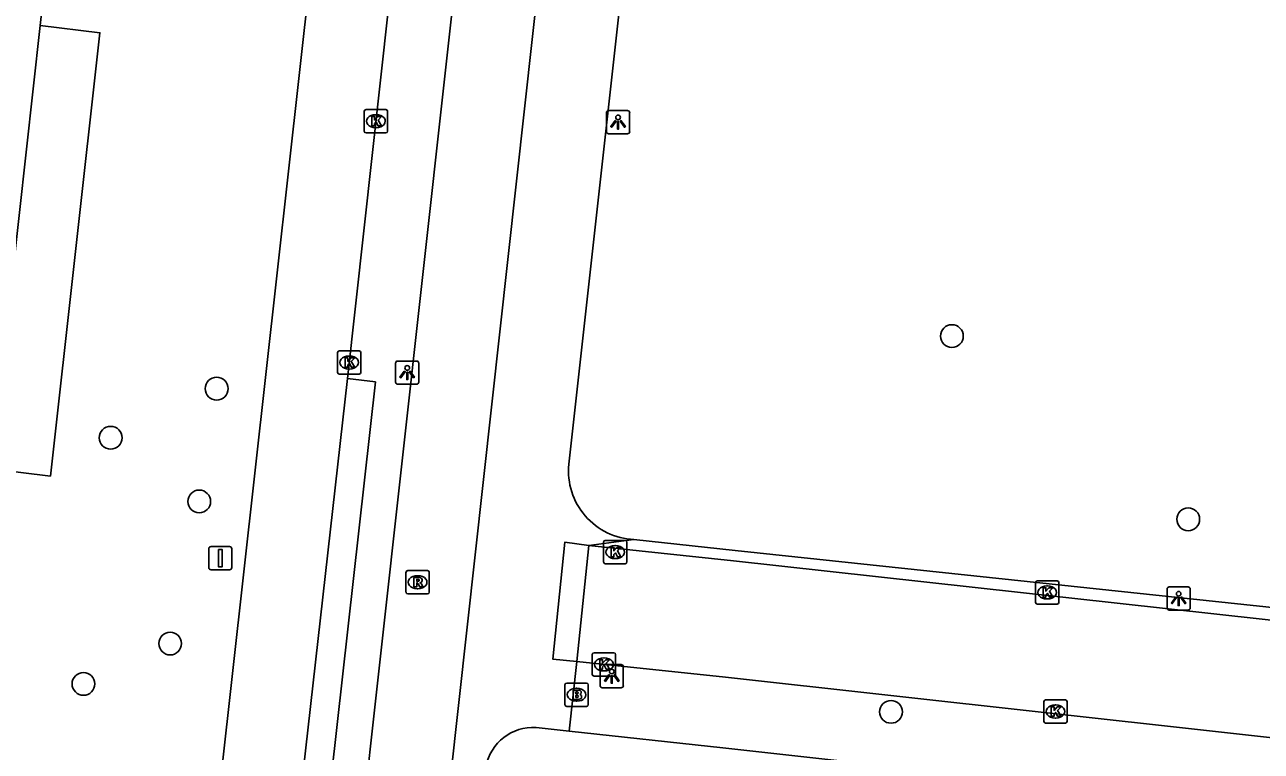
# Model space of a CAD drawing. Extents: x 161928 to 163055, y 386475 to 387428.
# Drawn here: x 162311.1 to 162364.3, y 387076.6 to 387107.8 of the extents above; entities that cross this region are included whole.
import ezdxf

# ---------------------------------------------------------------- set-up
doc = ezdxf.new("R2010")
doc.units = 0
for name, color, linetype in [('IMGEO_Boom', 7, 'Continuous'), ('IMGEO_Brandkraan', 7, 'Continuous'), ('IMGEO_Fietspad_gesloten', 7, 'Continuous'), ('IMGEO_Kolk', 7, 'Continuous'), ('IMGEO_Lichtpunt', 7, 'Continuous'), ('IMGEO_Parkeervlak_open', 7, 'Continuous'), ('IMGEO_Rijbaan_lokaal_open', 7, 'Continuous'), ('IMGEO_Rioolput', 7, 'Continuous'), ('IMGEO_Verkeersbordpaal', 7, 'Continuous'), ('IMGEO_Voetpad_open', 7, 'Continuous')]:
    doc.layers.add(name, color=color, linetype=linetype)

msp = doc.modelspace()

# ---------------------------------------------------------------- linework, layer by layer
at = {"layer": 'IMGEO_Boom'}
for centre in [(162350.966, 387094.474), (162319.385, 387092.216), (162314.832, 387090.108), (162318.638, 387087.373), (162361.117, 387086.607), (162317.389, 387081.273), (162313.665, 387079.54), (162348.351, 387078.34)]:
    msp.add_circle(centre, 0.489, dxfattribs=at)
at = {"layer": 'IMGEO_Brandkraan'}
for p, q in [((162334.346, 387078.65), (162334.346, 387079.502)), ((162334.421, 387079.576), (162335.273, 387079.576)), ((162334.834, 387079.356), (162334.859, 387079.356)), ((162335.347, 387079.502), (162335.347, 387078.65)), ((162335.273, 387078.576), (162334.421, 387078.576)), ((162334.857, 387078.796), (162334.832, 387078.796))]:
    msp.add_line(p, q, dxfattribs=at)
for points in [[(162334.346, 387078.65), (162334.346, 387079.502)], [(162334.421, 387079.576), (162335.273, 387079.576)], [(162334.694, 387079.276), (162334.694, 387078.876), (162334.907, 387078.876)], [(162334.925, 387079.276), (162334.694, 387079.276)], [(162334.873, 387079.195), (162334.819, 387079.195), (162334.819, 387079.119)], [(162334.819, 387079.119), (162334.872, 387079.119)], [(162335.347, 387079.502), (162335.347, 387078.65)], [(162335.273, 387078.576), (162334.421, 387078.576)], [(162334.881, 387079.043), (162334.819, 387079.043), (162334.819, 387078.962)], [(162334.819, 387078.962), (162334.881, 387078.962)]]:
    msp.add_lwpolyline(points, dxfattribs=at)
for centre, radius, start, end in [((162334.423, 387079.5), 0.0765, 91.552, 178.448), ((162334.423, 387079.5), 0.0765, 91.552, 178.448), ((162334.874, 387079.157), 0.0379, 267.8285, 90.9355), ((162334.929, 387079.131), 0.145, 59.4692, 91.5367), ((162334.954, 387079.178), 0.0922, 285.5137, 58.1501), ((162334.959, 387078.986), 0.105, 301.3115, 78.989), ((162335.271, 387079.5), 0.0765, 1.552, 88.448), ((162335.271, 387079.5), 0.0765, 1.552, 88.448), ((162334.423, 387078.652), 0.0765, 181.552, 268.448), ((162334.423, 387078.652), 0.0765, 181.552, 268.448), ((162334.882, 387079.002), 0.0404, 269.8759, 90.5077), ((162334.913, 387079.127), 0.251, 268.6676, 293.5347), ((162335.271, 387078.652), 0.0765, 271.552, 358.448), ((162335.271, 387078.652), 0.0765, 271.552, 358.448)]:
    msp.add_arc(centre, radius, start, end, dxfattribs=at)
for centre, major_axis, ratio, start_param, end_param in [((162334.833, 387079.076), (-0.387, 0.002), 0.722429, 4.712389, 7.853982), ((162334.858, 387079.076), (-0.39, 0.002), 0.717154, 1.570796, 4.712389)]:
    msp.add_ellipse(centre, major_axis=major_axis, ratio=ratio, start_param=start_param, end_param=end_param, dxfattribs=at)
at = {"layer": 'IMGEO_Fietspad_gesloten'}
for points in [[(162363.238, 387379.093), (162350.137, 387261.458), (162337.473, 387147.951), (162334.734, 387123.4), (162318.47, 386976.523)], [(162315.39, 386981.245), (162331.938, 387130.419)]]:
    msp.add_lwpolyline(points, dxfattribs=at)
at = {"layer": 'IMGEO_Kolk'}
for p, q in [((162325.727, 387103.273), (162325.727, 387104.125)), ((162325.802, 387104.199), (162326.654, 387104.199)), ((162326.728, 387104.125), (162326.728, 387103.273)), ((162326.215, 387103.979), (162326.24, 387103.979)), ((162326.654, 387103.199), (162325.802, 387103.199)), ((162326.238, 387103.419), (162326.213, 387103.419)), ((162324.578, 387092.912), (162324.578, 387093.764)), ((162324.653, 387093.838), (162325.505, 387093.838)), ((162325.066, 387093.618), (162325.091, 387093.618)), ((162325.579, 387093.764), (162325.579, 387092.912)), ((162325.089, 387093.058), (162325.064, 387093.058)), ((162325.505, 387092.838), (162324.653, 387092.838)), ((162336.004, 387084.774), (162336.004, 387085.626)), ((162336.079, 387085.7), (162336.931, 387085.7)), ((162336.492, 387085.48), (162336.517, 387085.48)), ((162337.005, 387085.626), (162337.005, 387084.774)), ((162336.515, 387084.92), (162336.49, 387084.92)), ((162336.931, 387084.7), (162336.079, 387084.7)), ((162354.559, 387083.039), (162354.559, 387083.891)), ((162354.634, 387083.965), (162355.486, 387083.965)), ((162355.56, 387083.891), (162355.56, 387083.039)), ((162355.047, 387083.745), (162355.072, 387083.745)), ((162355.486, 387082.965), (162354.634, 387082.965)), ((162355.07, 387083.185), (162355.045, 387083.185)), ((162335.521, 387079.948), (162335.521, 387080.8)), ((162335.596, 387080.874), (162336.448, 387080.874)), ((162336.009, 387080.654), (162336.034, 387080.654)), ((162336.522, 387080.8), (162336.522, 387079.948)), ((162336.448, 387079.874), (162335.596, 387079.874)), ((162336.032, 387080.094), (162336.007, 387080.094)), ((162354.914, 387077.928), (162354.914, 387078.78)), ((162354.989, 387078.854), (162355.841, 387078.854)), ((162355.402, 387078.634), (162355.427, 387078.634)), ((162355.915, 387078.78), (162355.915, 387077.928)), ((162355.425, 387078.074), (162355.4, 387078.074)), ((162355.841, 387077.854), (162354.989, 387077.854))]:
    msp.add_line(p, q, dxfattribs=at)
for points in [[(162325.727, 387103.273), (162325.727, 387104.125)], [(162325.802, 387104.199), (162326.654, 387104.199)], [(162326.728, 387104.125), (162326.728, 387103.273)], [(162326.048, 387103.899), (162326.171, 387103.899), (162326.171, 387103.748), (162326.301, 387103.899), (162326.465, 387103.899), (162326.319, 387103.748), (162326.472, 387103.499), (162326.32, 387103.499), (162326.235, 387103.663), (162326.171, 387103.596), (162326.171, 387103.499), (162326.048, 387103.499), (162326.048, 387103.899)], [(162326.654, 387103.199), (162325.802, 387103.199)], [(162324.578, 387092.912), (162324.578, 387093.764)], [(162324.653, 387093.838), (162325.505, 387093.838)], [(162324.899, 387093.538), (162325.022, 387093.538), (162325.022, 387093.387), (162325.152, 387093.538), (162325.316, 387093.538), (162325.17, 387093.387), (162325.323, 387093.138), (162325.171, 387093.138), (162325.086, 387093.302), (162325.022, 387093.235), (162325.022, 387093.138), (162324.899, 387093.138), (162324.899, 387093.538)], [(162325.579, 387093.764), (162325.579, 387092.912)], [(162325.505, 387092.838), (162324.653, 387092.838)], [(162336.004, 387084.774), (162336.004, 387085.626)], [(162336.079, 387085.7), (162336.931, 387085.7)], [(162337.005, 387085.626), (162337.005, 387084.774)], [(162336.325, 387085.4), (162336.448, 387085.4), (162336.448, 387085.249), (162336.578, 387085.4), (162336.742, 387085.4), (162336.596, 387085.249), (162336.749, 387085), (162336.597, 387085), (162336.512, 387085.164), (162336.448, 387085.097), (162336.448, 387085), (162336.325, 387085), (162336.325, 387085.4)], [(162336.931, 387084.7), (162336.079, 387084.7)], [(162354.559, 387083.039), (162354.559, 387083.891)], [(162354.634, 387083.965), (162355.486, 387083.965)], [(162355.56, 387083.891), (162355.56, 387083.039)], [(162354.88, 387083.665), (162355.003, 387083.665), (162355.003, 387083.514), (162355.133, 387083.665), (162355.297, 387083.665), (162355.151, 387083.514), (162355.304, 387083.265), (162355.152, 387083.265), (162355.067, 387083.429), (162355.003, 387083.362), (162355.003, 387083.265), (162354.88, 387083.265), (162354.88, 387083.665)], [(162355.486, 387082.965), (162354.634, 387082.965)], [(162335.521, 387079.948), (162335.521, 387080.8)], [(162335.596, 387080.874), (162336.448, 387080.874)], [(162336.522, 387080.8), (162336.522, 387079.948)], [(162335.842, 387080.574), (162335.965, 387080.574), (162335.965, 387080.423), (162336.095, 387080.574), (162336.259, 387080.574), (162336.113, 387080.423), (162336.266, 387080.174), (162336.114, 387080.174), (162336.029, 387080.338), (162335.965, 387080.271), (162335.965, 387080.174), (162335.842, 387080.174), (162335.842, 387080.574)], [(162336.448, 387079.874), (162335.596, 387079.874)], [(162354.914, 387077.928), (162354.914, 387078.78)], [(162354.989, 387078.854), (162355.841, 387078.854)], [(162355.235, 387078.554), (162355.358, 387078.554), (162355.358, 387078.403), (162355.488, 387078.554), (162355.652, 387078.554), (162355.506, 387078.403), (162355.659, 387078.154), (162355.507, 387078.154), (162355.422, 387078.318), (162355.358, 387078.251), (162355.358, 387078.154), (162355.235, 387078.154), (162355.235, 387078.554)], [(162355.915, 387078.78), (162355.915, 387077.928)], [(162355.841, 387077.854), (162354.989, 387077.854)]]:
    msp.add_lwpolyline(points, dxfattribs=at)
for centre, start, end in [((162325.804, 387104.123), 91.552, 178.448), ((162325.804, 387104.123), 91.552, 178.448), ((162326.652, 387104.123), 1.552, 88.448), ((162326.652, 387104.123), 1.552, 88.448), ((162325.804, 387103.275), 181.552, 268.448), ((162325.804, 387103.275), 181.552, 268.448), ((162326.652, 387103.275), 271.552, 358.448), ((162326.652, 387103.275), 271.552, 358.448), ((162324.655, 387093.762), 91.552, 178.448), ((162324.655, 387093.762), 91.552, 178.448), ((162325.503, 387093.762), 1.552, 88.448), ((162325.503, 387093.762), 1.552, 88.448), ((162324.655, 387092.914), 181.552, 268.448), ((162324.655, 387092.914), 181.552, 268.448), ((162325.503, 387092.914), 271.552, 358.448), ((162325.503, 387092.914), 271.552, 358.448), ((162336.081, 387085.624), 91.552, 178.448), ((162336.081, 387085.624), 91.552, 178.448), ((162336.929, 387085.624), 1.552, 88.448), ((162336.929, 387085.624), 1.552, 88.448), ((162336.081, 387084.776), 181.552, 268.448), ((162336.081, 387084.776), 181.552, 268.448), ((162336.929, 387084.776), 271.552, 358.448), ((162336.929, 387084.776), 271.552, 358.448), ((162354.636, 387083.889), 91.552, 178.448), ((162354.636, 387083.889), 91.552, 178.448), ((162355.484, 387083.889), 1.552, 88.448), ((162355.484, 387083.889), 1.552, 88.448), ((162354.636, 387083.041), 181.552, 268.448), ((162354.636, 387083.041), 181.552, 268.448), ((162355.484, 387083.041), 271.552, 358.448), ((162355.484, 387083.041), 271.552, 358.448), ((162335.598, 387080.798), 91.552, 178.448), ((162335.598, 387080.798), 91.552, 178.448), ((162336.446, 387080.798), 1.552, 88.448), ((162336.446, 387080.798), 1.552, 88.448), ((162335.598, 387079.95), 181.552, 268.448), ((162335.598, 387079.95), 181.552, 268.448), ((162336.446, 387079.95), 271.552, 358.448), ((162336.446, 387079.95), 271.552, 358.448), ((162354.991, 387078.778), 91.552, 178.448), ((162354.991, 387078.778), 91.552, 178.448), ((162355.839, 387078.778), 1.552, 88.448), ((162355.839, 387078.778), 1.552, 88.448), ((162354.991, 387077.93), 181.552, 268.448), ((162354.991, 387077.93), 181.552, 268.448), ((162355.839, 387077.93), 271.552, 358.448), ((162355.839, 387077.93), 271.552, 358.448)]:
    msp.add_arc(centre, 0.0765, start, end, dxfattribs=at)
for centre, major_axis, ratio, start_param, end_param in [((162326.214, 387103.699), (-0.387, 0.002), 0.722429, 4.712389, 7.853982), ((162326.239, 387103.699), (-0.39, 0.002), 0.717154, 1.570796, 4.712389), ((162325.065, 387093.338), (-0.387, 0.002), 0.722429, 4.712389, 7.853982), ((162325.09, 387093.338), (-0.39, 0.002), 0.717154, 1.570796, 4.712389), ((162336.491, 387085.2), (-0.387, 0.002), 0.722429, 4.712389, 7.853982), ((162336.516, 387085.2), (-0.39, 0.002), 0.717154, 1.570796, 4.712389), ((162355.046, 387083.465), (-0.387, 0.002), 0.722429, 4.712389, 7.853982), ((162355.071, 387083.465), (-0.39, 0.002), 0.717154, 1.570796, 4.712389), ((162336.008, 387080.374), (-0.387, 0.002), 0.722429, 4.712389, 7.853982), ((162336.033, 387080.374), (-0.39, 0.002), 0.717154, 1.570796, 4.712389), ((162355.401, 387078.354), (-0.387, 0.002), 0.722429, 4.712389, 7.853982), ((162355.426, 387078.354), (-0.39, 0.002), 0.717154, 1.570796, 4.712389)]:
    msp.add_ellipse(centre, major_axis=major_axis, ratio=ratio, start_param=start_param, end_param=end_param, dxfattribs=at)
at = {"layer": 'IMGEO_Lichtpunt'}
for p, q in [((162336.129, 387104.064), (162336.129, 387103.257)), ((162336.129, 387104.064), (162336.129, 387103.257)), ((162337.031, 387104.159), (162336.223, 387104.159)), ((162337.031, 387104.159), (162336.223, 387104.159)), ((162337.125, 387103.257), (162337.125, 387104.064)), ((162337.125, 387103.257), (162337.125, 387104.064)), ((162336.223, 387103.163), (162337.031, 387103.163)), ((162336.223, 387103.163), (162337.031, 387103.163)), ((162327.974, 387093.403), (162327.166, 387093.403)), ((162327.974, 387093.403), (162327.166, 387093.403)), ((162327.072, 387093.308), (162327.072, 387092.501)), ((162327.072, 387093.308), (162327.072, 387092.501)), ((162328.068, 387092.501), (162328.068, 387093.308)), ((162328.068, 387092.501), (162328.068, 387093.308)), ((162327.166, 387092.407), (162327.974, 387092.407)), ((162327.166, 387092.407), (162327.974, 387092.407)), ((162360.207, 387083.611), (162360.207, 387082.804)), ((162360.207, 387083.611), (162360.207, 387082.804)), ((162361.109, 387083.706), (162360.301, 387083.706)), ((162361.109, 387083.706), (162360.301, 387083.706)), ((162361.203, 387082.804), (162361.203, 387083.611)), ((162361.203, 387082.804), (162361.203, 387083.611)), ((162360.301, 387082.71), (162361.109, 387082.71)), ((162360.301, 387082.71), (162361.109, 387082.71)), ((162335.857, 387080.274), (162335.857, 387079.467)), ((162335.857, 387080.274), (162335.857, 387079.467)), ((162336.759, 387080.369), (162335.951, 387080.369)), ((162336.759, 387080.369), (162335.951, 387080.369)), ((162336.853, 387079.467), (162336.853, 387080.274)), ((162336.853, 387079.467), (162336.853, 387080.274)), ((162335.951, 387079.373), (162336.759, 387079.373)), ((162335.951, 387079.373), (162336.759, 387079.373))]:
    msp.add_line(p, q, dxfattribs=at)
for points in [[(162336.503, 387103.728), (162336.542, 387103.7), (162336.354, 387103.438), (162336.316, 387103.465), (162336.503, 387103.728)], [(162336.605, 387103.68), (162336.652, 387103.68), (162336.652, 387103.358), (162336.605, 387103.358), (162336.605, 387103.68)], [(162336.715, 387103.7), (162336.753, 387103.727), (162336.94, 387103.465), (162336.901, 387103.437), (162336.715, 387103.7)], [(162327.446, 387092.972), (162327.485, 387092.944), (162327.297, 387092.682), (162327.259, 387092.709), (162327.446, 387092.972)], [(162327.548, 387092.924), (162327.595, 387092.924), (162327.595, 387092.602), (162327.548, 387092.602), (162327.548, 387092.924)], [(162327.658, 387092.944), (162327.696, 387092.971), (162327.883, 387092.709), (162327.844, 387092.681), (162327.658, 387092.944)], [(162360.581, 387083.275), (162360.62, 387083.247), (162360.432, 387082.985), (162360.394, 387083.012), (162360.581, 387083.275)], [(162360.683, 387083.227), (162360.73, 387083.227), (162360.73, 387082.905), (162360.683, 387082.905), (162360.683, 387083.227)], [(162360.793, 387083.247), (162360.831, 387083.274), (162361.018, 387083.012), (162360.979, 387082.984), (162360.793, 387083.247)], [(162336.231, 387079.938), (162336.27, 387079.91), (162336.082, 387079.648), (162336.044, 387079.675), (162336.231, 387079.938)], [(162336.333, 387079.89), (162336.38, 387079.89), (162336.38, 387079.568), (162336.333, 387079.568), (162336.333, 387079.89)], [(162336.443, 387079.91), (162336.481, 387079.937), (162336.668, 387079.675), (162336.629, 387079.647), (162336.443, 387079.91)]]:
    msp.add_lwpolyline(points, dxfattribs=at)
for centre in [(162336.628, 387103.862), (162327.571, 387093.106), (162360.706, 387083.409), (162336.356, 387080.072)]:
    msp.add_circle(centre, 0.0994, dxfattribs=at)
for centre, start, end in [((162336.223, 387104.064), 90, 180), ((162336.223, 387104.064), 90, 180), ((162337.031, 387104.064), 0, 90), ((162337.031, 387104.064), 0, 90), ((162336.223, 387103.257), 180, 270), ((162336.223, 387103.257), 180, 270), ((162337.031, 387103.257), 270, 0), ((162337.031, 387103.257), 270, 360), ((162327.166, 387093.308), 90, 180), ((162327.166, 387093.308), 90, 180), ((162327.974, 387093.308), 0, 90), ((162327.974, 387093.308), 0, 90), ((162327.166, 387092.501), 180, 270), ((162327.166, 387092.501), 180, 270), ((162327.974, 387092.501), 270, 0), ((162327.974, 387092.501), 270, 360), ((162360.301, 387083.611), 90, 180), ((162360.301, 387083.611), 90, 180), ((162361.109, 387083.611), 0, 90), ((162361.109, 387083.611), 0, 90), ((162360.301, 387082.804), 180, 270), ((162360.301, 387082.804), 180, 270), ((162361.109, 387082.804), 270, 0), ((162361.109, 387082.804), 270, 360), ((162335.951, 387080.274), 90, 180), ((162335.951, 387080.274), 90, 180), ((162336.759, 387080.274), 0, 90), ((162336.759, 387080.274), 0, 90), ((162335.951, 387079.467), 180, 270), ((162335.951, 387079.467), 180, 270), ((162336.759, 387079.467), 270, 0), ((162336.759, 387079.467), 270, 360)]:
    msp.add_arc(centre, 0.0946, start, end, dxfattribs=at)
at = {"layer": 'IMGEO_Parkeervlak_open'}
msp.add_lwpolyline([(162311.81, 387107.808), (162314.374, 387107.497), (162312.248, 387088.459), (162309.685, 387088.77)], dxfattribs=at)
at = {"layer": 'IMGEO_Rijbaan_lokaal_open'}
for points in [[(162311.81, 387107.808), (162314.145, 387128.5)], [(162325.328, 387127.246), (162319.101, 387071.379)], [(162325.003, 387092.654), (162328.188, 387121.385)], [(162309.685, 387088.77), (162311.81, 387107.808)], [(162323.101, 387075.776), (162325.003, 387092.654)], [(162334.853, 387080.497), (162335.367, 387085.487)], [(162335.367, 387085.487), (162341.591, 387084.818), (162426.317, 387075.479), (162426.496, 387075.466)], [(162443.058, 387068.524), (162435.133, 387069.415), (162431.364, 387069.839), (162341.235, 387079.825), (162334.853, 387080.497)]]:
    msp.add_lwpolyline(points, dxfattribs=at)
at = {"layer": 'IMGEO_Rioolput'}
for p, q in [((162327.593, 387084.405), (162328.445, 387084.405)), ((162327.518, 387083.479), (162327.518, 387084.331)), ((162328.006, 387084.185), (162328.031, 387084.185)), ((162328.519, 387084.331), (162328.519, 387083.479)), ((162328.445, 387083.405), (162327.593, 387083.405)), ((162328.029, 387083.625), (162328.004, 387083.625))]:
    msp.add_line(p, q, dxfattribs=at)
for points in [[(162327.593, 387084.405), (162328.445, 387084.405)], [(162327.518, 387083.479), (162327.518, 387084.331)], [(162328.107, 387084.103), (162327.855, 387084.105), (162327.855, 387083.705)], [(162327.855, 387083.705), (162327.979, 387083.705), (162327.979, 387083.867), (162327.99, 387083.867)], [(162328.033, 387084.024), (162327.979, 387084.024), (162327.979, 387083.943)], [(162327.979, 387083.943), (162328.031, 387083.943)], [(162328.037, 387083.838), (162328.108, 387083.705), (162328.248, 387083.705), (162328.183, 387083.831)], [(162328.519, 387084.331), (162328.519, 387083.479)], [(162328.445, 387083.405), (162327.593, 387083.405)]]:
    msp.add_lwpolyline(points, dxfattribs=at)
for centre, radius, start, end in [((162327.595, 387084.329), 0.0765, 91.552, 178.448), ((162327.595, 387084.329), 0.0765, 91.552, 178.448), ((162328.443, 387084.329), 0.0765, 1.552, 88.448), ((162328.443, 387084.329), 0.0765, 1.552, 88.448), ((162327.989, 387083.814), 0.0533, 26.0293, 88.6989), ((162328.015, 387084.132), 0.19, 274.7715, 282.9687), ((162328.039, 387083.928), 0.0964, 77.0061, 93.1865), ((162328.053, 387083.985), 0.0378, 276.6634, 79.6772), ((162328.106, 387083.993), 0.109, 350.3612, 89.416), ((162328.104, 387083.993), 0.112, 277.5842, 350.9817), ((162328.088, 387083.778), 0.108, 29.5134, 73.7905), ((162327.595, 387083.481), 0.0765, 181.552, 268.448), ((162327.595, 387083.481), 0.0765, 181.552, 268.448), ((162328.443, 387083.481), 0.0765, 271.552, 358.448), ((162328.443, 387083.481), 0.0765, 271.552, 358.448)]:
    msp.add_arc(centre, radius, start, end, dxfattribs=at)
for centre, major_axis, ratio, start_param, end_param in [((162328.005, 387083.905), (-0.387, 0.002), 0.722429, 4.712389, 7.853982), ((162328.03, 387083.905), (-0.39, 0.002), 0.717154, 1.570796, 4.712389)]:
    msp.add_ellipse(centre, major_axis=major_axis, ratio=ratio, start_param=start_param, end_param=end_param, dxfattribs=at)
at = {"layer": 'IMGEO_Verkeersbordpaal'}
for p, q in [((162319.146, 387085.439), (162319.936, 387085.439)), ((162319.936, 387085.439), (162319.146, 387085.439)), ((162319.046, 387084.539), (162319.046, 387085.339)), ((162319.046, 387085.339), (162319.046, 387084.539)), ((162320.036, 387085.339), (162320.036, 387084.539)), ((162320.036, 387084.539), (162320.036, 387085.339)), ((162319.936, 387084.439), (162319.146, 387084.439)), ((162319.146, 387084.439), (162319.936, 387084.439))]:
    msp.add_line(p, q, dxfattribs=at)
msp.add_lwpolyline([(162319.466, 387085.314), (162319.616, 387085.314), (162319.616, 387084.564), (162319.466, 387084.564), (162319.466, 387085.314)], dxfattribs=at)
for centre, start, end in [((162319.146, 387085.339), 90, 180), ((162319.146, 387085.339), 90, 180), ((162319.936, 387085.339), 0, 90), ((162319.936, 387085.339), 360, 90), ((162319.146, 387084.539), 180, 270), ((162319.146, 387084.539), 180, 270), ((162319.936, 387084.539), 270, 0), ((162319.936, 387084.539), 270, 0)]:
    msp.add_arc(centre, 0.1, start, end, dxfattribs=at)
at = {"layer": 'IMGEO_Voetpad_open'}
for points in [[(162334.51, 387088.969), (162340.833, 387145.801), (162342.408, 387159.959)], [(162325.003, 387092.654), (162326.205, 387092.504), (162324.325, 387075.617), (162323.101, 387075.776)], [(162334.853, 387080.497), (162333.818, 387080.608), (162334.344, 387085.631), (162335.367, 387085.487)], [(162335.367, 387085.487), (162337.308, 387085.735)], [(162387.77, 387080.408), (162387.505, 387080.407), (162387.241, 387080.429), (162341.656, 387085.272), (162337.308, 387085.735)], [(162334.853, 387080.497), (162334.524, 387077.515)], [(162334.524, 387077.515), (162333.106, 387077.67)], [(162334.524, 387077.515), (162341.124, 387076.792), (162388.82, 387071.504)]]:
    msp.add_lwpolyline(points, dxfattribs=at)
for centre, radius, start, end in [((162337.455, 387088.69), 2.958, 174.5837, 267.1479), ((162332.994, 387075.586), 2.087, 86.9259, 168.5773)]:
    msp.add_arc(centre, radius, start, end, dxfattribs=at)

doc.saveas('drawing.dxf')
